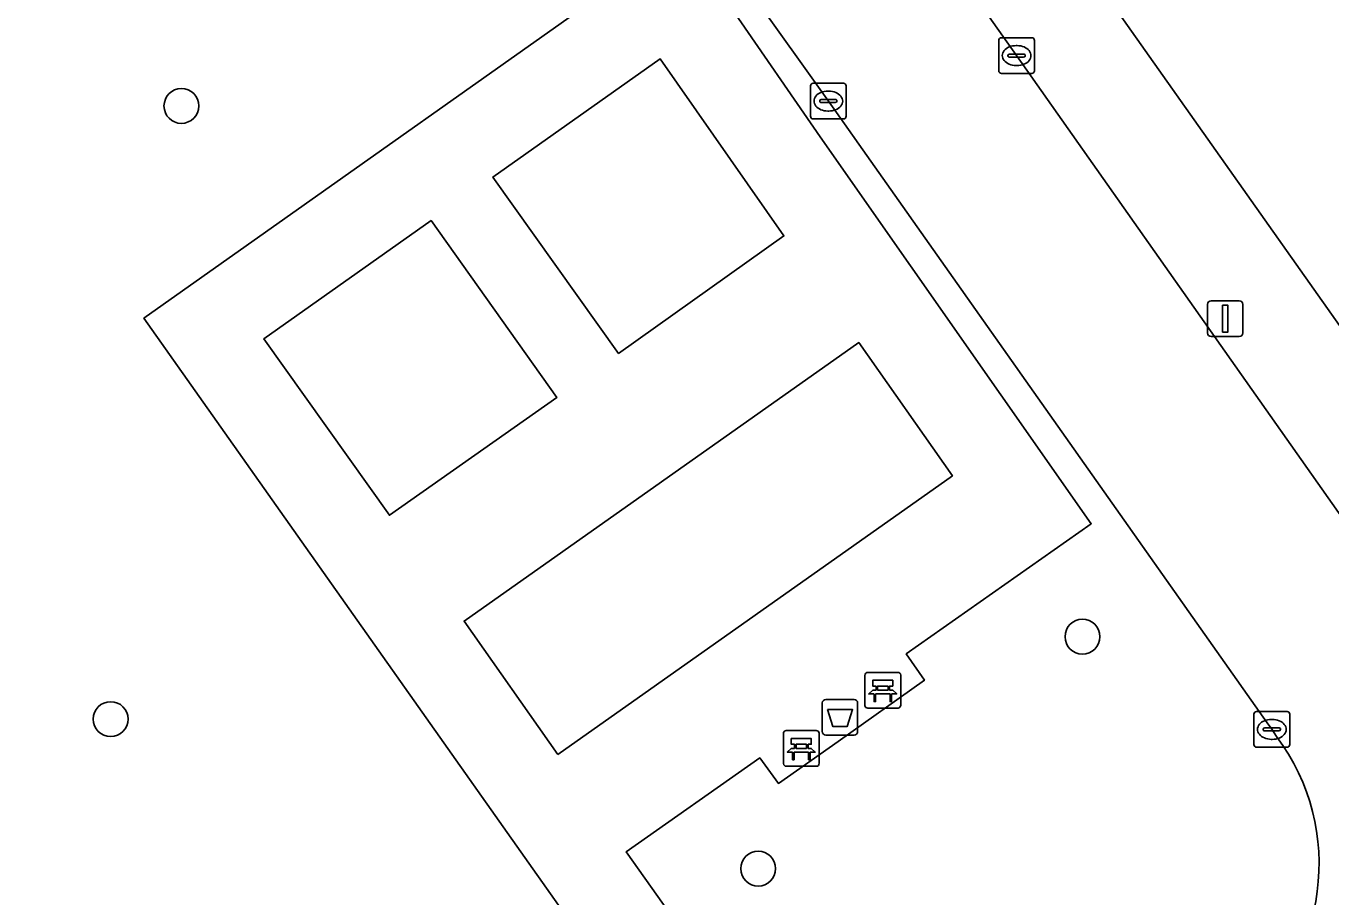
# Model space of a CAD drawing. Extents: x 159352 to 160617, y 385888 to 387323.
# Drawn here: x 160125.5 to 160162.05, y 387063.49 to 387087.87 of the extents above; entities that cross this region are included whole.
import ezdxf

# ---------------------------------------------------------------- set-up
doc = ezdxf.new("R2010")
doc.units = 0
for name, color, linetype in [('IMGEO_Afvalbak', 7, 'Continuous'), ('IMGEO_Bank', 7, 'Continuous'), ('IMGEO_Boom', 7, 'Continuous'), ('IMGEO_Grasland_overig', 7, 'Continuous'), ('IMGEO_Groenvoorziening', 7, 'Continuous'), ('IMGEO_Kolk', 7, 'Continuous'), ('IMGEO_Lichtmast', 7, 'Continuous'), ('IMGEO_Rijbaan_lokaal_open', 7, 'Continuous'), ('IMGEO_Terreindeel_halfverhard', 7, 'Continuous'), ('IMGEO_Voetpad_open', 7, 'Continuous')]:
    doc.layers.add(name, color=color, linetype=linetype)

msp = doc.modelspace()

# ---------------------------------------------------------------- linework, layer by layer
at = {"layer": 'IMGEO_Afvalbak'}
for p, q in [((160147.803, 387068.121), (160147.803, 387068.921)), ((160147.803, 387068.921), (160147.803, 387068.121)), ((160147.903, 387069.021), (160148.693, 387069.021)), ((160148.693, 387069.021), (160147.903, 387069.021)), ((160148.793, 387068.921), (160148.793, 387068.121)), ((160148.793, 387068.121), (160148.793, 387068.921)), ((160148.693, 387068.021), (160147.903, 387068.021)), ((160147.903, 387068.021), (160148.693, 387068.021))]:
    msp.add_line(p, q, dxfattribs=at)
msp.add_lwpolyline([(160147.946, 387068.735), (160148.65, 387068.735), (160148.501, 387068.265), (160148.095, 387068.265), (160147.946, 387068.735)], dxfattribs=at)
for centre, start, end in [((160147.903, 387068.921), 90, 180), ((160147.903, 387068.921), 90, 180), ((160148.693, 387068.921), 0, 90), ((160148.693, 387068.921), 360, 90), ((160147.903, 387068.121), 180, 270), ((160147.903, 387068.121), 180, 270), ((160148.693, 387068.121), 270, 0), ((160148.693, 387068.121), 270, 0)]:
    msp.add_arc(centre, 0.1, start, end, dxfattribs=at)
at = {"layer": 'IMGEO_Bank'}
for p, q in [((160148.998, 387068.852), (160148.998, 387069.693)), ((160148.998, 387069.693), (160148.998, 387068.852)), ((160149.073, 387069.777), (160149.914, 387069.777)), ((160149.914, 387069.777), (160149.073, 387069.777)), ((160149.998, 387069.702), (160149.998, 387068.861)), ((160149.998, 387068.861), (160149.998, 387069.702)), ((160149.695, 387069.175), (160149.302, 387069.175)), ((160149.307, 387069.283), (160149.307, 387069.389)), ((160149.351, 387069.389), (160149.351, 387069.283)), ((160149.639, 387069.395), (160149.357, 387069.395)), ((160149.357, 387069.277), (160149.639, 387069.277)), ((160149.645, 387069.283), (160149.645, 387069.389)), ((160149.689, 387069.389), (160149.689, 387069.283)), ((160149.923, 387068.777), (160149.082, 387068.777)), ((160149.082, 387068.777), (160149.923, 387068.777)), ((160146.789, 387068.147), (160147.63, 387068.147)), ((160147.63, 387068.147), (160146.789, 387068.147)), ((160146.714, 387067.222), (160146.714, 387068.063)), ((160146.714, 387068.063), (160146.714, 387067.222)), ((160147.023, 387067.653), (160147.023, 387067.759)), ((160147.067, 387067.759), (160147.067, 387067.653)), ((160147.355, 387067.765), (160147.073, 387067.765)), ((160147.361, 387067.653), (160147.361, 387067.759)), ((160147.405, 387067.759), (160147.405, 387067.653)), ((160147.714, 387068.072), (160147.714, 387067.231)), ((160147.714, 387067.231), (160147.714, 387068.072)), ((160147.411, 387067.545), (160147.018, 387067.545)), ((160147.073, 387067.647), (160147.355, 387067.647)), ((160147.639, 387067.147), (160146.798, 387067.147)), ((160146.798, 387067.147), (160147.639, 387067.147))]:
    msp.add_line(p, q, dxfattribs=at)
for points in [[(160149.301, 387069.395), (160149.215, 387069.395), (160149.215, 387069.556), (160149.778, 387069.556), (160149.778, 387069.395), (160149.695, 387069.395)], [(160149.245, 387069.175), (160149.103, 387069.175), (160149.215, 387069.277), (160149.301, 387069.277)], [(160149.695, 387069.277), (160149.778, 387069.277), (160149.89, 387069.175), (160149.751, 387069.175)], [(160149.295, 387069.168), (160149.295, 387068.961), (160149.252, 387068.961), (160149.252, 387069.168)], [(160149.745, 387069.168), (160149.745, 387068.961), (160149.701, 387068.961), (160149.701, 387069.168)], [(160147.017, 387067.765), (160146.931, 387067.765), (160146.931, 387067.926), (160147.494, 387067.926), (160147.494, 387067.765), (160147.411, 387067.765)], [(160146.961, 387067.545), (160146.819, 387067.545), (160146.931, 387067.647), (160147.017, 387067.647)], [(160147.011, 387067.538), (160147.011, 387067.331), (160146.968, 387067.331), (160146.968, 387067.538)], [(160147.411, 387067.647), (160147.494, 387067.647), (160147.606, 387067.545), (160147.467, 387067.545)], [(160147.461, 387067.538), (160147.461, 387067.331), (160147.417, 387067.331), (160147.417, 387067.538)]]:
    msp.add_lwpolyline(points, dxfattribs=at)
for centre, radius, start, end in [((160149.076, 387069.699), 0.0779, 92.4484, 184.2845), ((160149.076, 387069.699), 0.0779, 92.4484, 184.2845), ((160149.92, 387069.699), 0.0779, 2.4484, 94.2845), ((160149.92, 387069.699), 0.0779, 2.4484, 94.2845), ((160149.245, 387069.168), 0.00671, 2.8957, 87.1043), ((160149.302, 387069.168), 0.00671, 92.8957, 177.1043), ((160149.3, 387069.388), 0.00671, 2.8957, 87.1043), ((160149.3, 387069.284), 0.00671, 272.8957, 357.1043), ((160149.357, 387069.388), 0.00671, 92.8957, 177.1043), ((160149.357, 387069.284), 0.00671, 182.8957, 267.1043), ((160149.639, 387069.388), 0.00671, 2.8957, 87.1043), ((160149.639, 387069.284), 0.00671, 272.8957, 357.1043), ((160149.696, 387069.388), 0.00671, 92.8957, 177.1043), ((160149.696, 387069.284), 0.00671, 182.8957, 267.1043), ((160149.694, 387069.168), 0.00671, 2.8957, 87.1043), ((160149.751, 387069.168), 0.00671, 92.8957, 177.1043), ((160149.076, 387068.855), 0.0779, 182.4484, 274.2845), ((160149.076, 387068.855), 0.0779, 182.4484, 274.2845), ((160149.92, 387068.855), 0.0779, 272.4484, 4.2845), ((160149.92, 387068.855), 0.0779, 272.4484, 4.2845), ((160146.792, 387068.069), 0.0779, 92.4484, 184.2845), ((160146.792, 387068.069), 0.0779, 92.4484, 184.2845), ((160147.636, 387068.069), 0.0779, 2.4484, 94.2845), ((160147.636, 387068.069), 0.0779, 2.4484, 94.2845), ((160147.016, 387067.758), 0.00671, 2.8957, 87.1043), ((160147.073, 387067.758), 0.00671, 92.8957, 177.1043), ((160147.355, 387067.758), 0.00671, 2.8957, 87.1043), ((160147.412, 387067.758), 0.00671, 92.8957, 177.1043), ((160146.961, 387067.538), 0.00671, 2.8957, 87.1043), ((160147.018, 387067.538), 0.00671, 92.8957, 177.1043), ((160147.016, 387067.654), 0.00671, 272.8957, 357.1043), ((160147.073, 387067.654), 0.00671, 182.8957, 267.1043), ((160147.355, 387067.654), 0.00671, 272.8957, 357.1043), ((160147.412, 387067.654), 0.00671, 182.8957, 267.1043), ((160147.41, 387067.538), 0.00671, 2.8957, 87.1043), ((160147.467, 387067.538), 0.00671, 92.8957, 177.1043), ((160146.792, 387067.225), 0.0779, 182.4484, 274.2845), ((160146.792, 387067.225), 0.0779, 182.4484, 274.2845), ((160147.636, 387067.225), 0.0779, 272.4484, 4.2845), ((160147.636, 387067.225), 0.0779, 272.4484, 4.2845)]:
    msp.add_arc(centre, radius, start, end, dxfattribs=at)
at = {"layer": 'IMGEO_Boom'}
for centre in [(160129.854, 387085.637), (160155.089, 387070.777), (160127.87, 387068.468), (160146.007, 387064.283)]:
    msp.add_circle(centre, 0.489, dxfattribs=at)
at = {"layer": 'IMGEO_Grasland_overig'}
msp.add_lwpolyline([(160160.526, 387067.979), (160160.395, 387068.183), (160160.26, 387068.361), (160147.973, 387085.772), (160145.847, 387088.754), (160145.271, 387088.357), (160147.745, 387084.77), (160155.335, 387073.94), (160150.155, 387070.295), (160150.663, 387069.556), (160148.243, 387067.841), (160146.573, 387066.667), (160146.049, 387067.384), (160142.307, 387064.752), (160146.447, 387058.919), (160135.614, 387051.291), (160139.288, 387046.139)], dxfattribs=at)
msp.add_arc((160155.789, 387064.418), 5.926, 308.0166, 36.9337, dxfattribs=at)
at = {"layer": 'IMGEO_Groenvoorziening'}
for points in [[(160111.259, 387127.68), (160111.027, 387127.528), (160095.844, 387116.831), (160088.372, 387111.605), (160090.369, 387108.778), (160090.541, 387108.532), (160131.066, 387051.05), (160143.067, 387059.509), (160128.801, 387079.691), (160144.435, 387090.75), (160133.721, 387105.827)], [(160172.633, 387069.147), (160173.752, 387069.981), (160176.761, 387065.894), (160177.127, 387066.154), (160177.199, 387066.053), (160177.924, 387066.566), (160152.299, 387102.397), (160148.162, 387099.475), (160170.248, 387068.22)]]:
    msp.add_lwpolyline(points, dxfattribs=at)
for points in [[(160146.726, 387081.998), (160143.26, 387086.958), (160138.576, 387083.643), (160142.095, 387078.707)], [(160140.37, 387077.477), (160136.846, 387082.428), (160132.164, 387079.12), (160135.679, 387074.175)]]:
    msp.add_lwpolyline(points, close=True, dxfattribs=at)
at = {"layer": 'IMGEO_Kolk'}
for p, q in [((160152.744, 387086.62), (160152.744, 387087.472)), ((160152.819, 387087.546), (160153.671, 387087.546)), ((160153.745, 387087.472), (160153.745, 387086.62)), ((160153.046, 387087.089), (160153.444, 387087.089)), ((160153.232, 387087.326), (160153.257, 387087.326)), ((160153.003, 387087.04), (160153.003, 387087.052)), ((160153.441, 387087.003), (160153.043, 387087.003)), ((160153.255, 387086.766), (160153.23, 387086.766)), ((160153.487, 387087.052), (160153.487, 387087.04)), ((160153.671, 387086.546), (160152.819, 387086.546)), ((160147.471, 387085.346), (160147.471, 387086.198)), ((160147.546, 387086.272), (160148.398, 387086.272)), ((160147.959, 387086.052), (160147.984, 387086.052)), ((160148.472, 387086.198), (160148.472, 387085.346)), ((160147.73, 387085.766), (160147.73, 387085.778)), ((160148.168, 387085.729), (160147.77, 387085.729)), ((160147.773, 387085.815), (160148.171, 387085.815)), ((160148.214, 387085.778), (160148.214, 387085.766)), ((160148.398, 387085.272), (160147.546, 387085.272)), ((160147.982, 387085.492), (160147.957, 387085.492)), ((160159.892, 387067.756), (160159.892, 387068.608)), ((160159.967, 387068.682), (160160.819, 387068.682)), ((160160.38, 387068.462), (160160.405, 387068.462)), ((160160.893, 387068.608), (160160.893, 387067.756)), ((160160.151, 387068.176), (160160.151, 387068.188)), ((160160.589, 387068.139), (160160.191, 387068.139)), ((160160.194, 387068.225), (160160.592, 387068.225)), ((160160.635, 387068.188), (160160.635, 387068.176)), ((160160.403, 387067.902), (160160.378, 387067.902)), ((160160.819, 387067.682), (160159.967, 387067.682))]:
    msp.add_line(p, q, dxfattribs=at)
for points in [[(160152.744, 387086.62), (160152.744, 387087.472)], [(160152.819, 387087.546), (160153.671, 387087.546)], [(160153.745, 387087.472), (160153.745, 387086.62)], [(160153.671, 387086.546), (160152.819, 387086.546)], [(160147.471, 387085.346), (160147.471, 387086.198)], [(160147.546, 387086.272), (160148.398, 387086.272)], [(160148.472, 387086.198), (160148.472, 387085.346)], [(160148.398, 387085.272), (160147.546, 387085.272)], [(160159.892, 387067.756), (160159.892, 387068.608)], [(160159.967, 387068.682), (160160.819, 387068.682)], [(160160.893, 387068.608), (160160.893, 387067.756)], [(160160.819, 387067.682), (160159.967, 387067.682)]]:
    msp.add_lwpolyline(points, dxfattribs=at)
for centre, radius, start, end in [((160152.821, 387087.47), 0.0765, 91.552, 178.448), ((160152.821, 387087.47), 0.0765, 91.552, 178.448), ((160153.669, 387087.47), 0.0765, 1.552, 88.448), ((160153.669, 387087.47), 0.0765, 1.552, 88.448), ((160153.043, 387087.049), 0.0403, 85.8775, 175.7526), ((160153.448, 387087.051), 0.0386, 1.7309, 96.639), ((160153.04, 387087.039), 0.0366, 178.938, 274.7102), ((160153.444, 387087.046), 0.043, 264.8664, 352.4533), ((160152.821, 387086.622), 0.0765, 181.552, 268.448), ((160152.821, 387086.622), 0.0765, 181.552, 268.448), ((160153.669, 387086.622), 0.0765, 271.552, 358.448), ((160153.669, 387086.622), 0.0765, 271.552, 358.448), ((160147.548, 387086.196), 0.0765, 91.552, 178.448), ((160147.548, 387086.196), 0.0765, 91.552, 178.448), ((160148.396, 387086.196), 0.0765, 1.552, 88.448), ((160148.396, 387086.196), 0.0765, 1.552, 88.448), ((160147.77, 387085.775), 0.0403, 85.8775, 175.7526), ((160147.767, 387085.765), 0.0366, 178.938, 274.7102), ((160148.171, 387085.772), 0.043, 264.8664, 352.4533), ((160148.175, 387085.777), 0.0386, 1.7309, 96.639), ((160147.548, 387085.348), 0.0765, 181.552, 268.448), ((160147.548, 387085.348), 0.0765, 181.552, 268.448), ((160148.396, 387085.348), 0.0765, 271.552, 358.448), ((160148.396, 387085.348), 0.0765, 271.552, 358.448), ((160159.969, 387068.606), 0.0765, 91.552, 178.448), ((160159.969, 387068.606), 0.0765, 91.552, 178.448), ((160160.817, 387068.606), 0.0765, 1.552, 88.448), ((160160.817, 387068.606), 0.0765, 1.552, 88.448), ((160160.191, 387068.185), 0.0403, 85.8775, 175.7526), ((160160.188, 387068.175), 0.0366, 178.938, 274.7102), ((160160.592, 387068.182), 0.043, 264.8664, 352.4533), ((160160.596, 387068.187), 0.0386, 1.7309, 96.639), ((160159.969, 387067.758), 0.0765, 181.552, 268.448), ((160159.969, 387067.758), 0.0765, 181.552, 268.448), ((160160.817, 387067.758), 0.0765, 271.552, 358.448), ((160160.817, 387067.758), 0.0765, 271.552, 358.448)]:
    msp.add_arc(centre, radius, start, end, dxfattribs=at)
for centre, major_axis, ratio, start_param, end_param in [((160153.231, 387087.046), (-0.387, 0.002), 0.722429, 4.712389, 7.853982), ((160153.256, 387087.046), (-0.39, 0.002), 0.717154, 1.570796, 4.712389), ((160147.958, 387085.772), (-0.387, 0.002), 0.722429, 4.712389, 7.853982), ((160147.983, 387085.772), (-0.39, 0.002), 0.717154, 1.570796, 4.712389), ((160160.379, 387068.182), (-0.387, 0.002), 0.722429, 4.712389, 7.853982), ((160160.404, 387068.182), (-0.39, 0.002), 0.717154, 1.570796, 4.712389)]:
    msp.add_ellipse(centre, major_axis=major_axis, ratio=ratio, start_param=start_param, end_param=end_param, dxfattribs=at)
at = {"layer": 'IMGEO_Lichtmast'}
for p, q in [((160158.692, 387080.18), (160159.482, 387080.18)), ((160159.482, 387080.18), (160158.692, 387080.18)), ((160158.592, 387079.28), (160158.592, 387080.08)), ((160158.592, 387080.08), (160158.592, 387079.28)), ((160159.582, 387080.08), (160159.582, 387079.28)), ((160159.582, 387079.28), (160159.582, 387080.08)), ((160159.482, 387079.18), (160158.692, 387079.18)), ((160158.692, 387079.18), (160159.482, 387079.18))]:
    msp.add_line(p, q, dxfattribs=at)
msp.add_lwpolyline([(160159.012, 387080.055), (160159.162, 387080.055), (160159.162, 387079.305), (160159.012, 387079.305), (160159.012, 387080.055)], dxfattribs=at)
for centre, start, end in [((160158.692, 387080.08), 90, 180), ((160158.692, 387080.08), 90, 180), ((160159.482, 387080.08), 0, 90), ((160159.482, 387080.08), 360, 90), ((160158.692, 387079.28), 180, 270), ((160158.692, 387079.28), 180, 270), ((160159.482, 387079.28), 270, 0), ((160159.482, 387079.28), 270, 0)]:
    msp.add_arc(centre, 0.1, start, end, dxfattribs=at)
at = {"layer": 'IMGEO_Rijbaan_lokaal_open'}
for points in [[(160126.452, 387124.979), (160123.708, 387128.859), (160123.517, 387129.13), (160119.384, 387126.213), (160120.848, 387124.139), (160132.427, 387107.624), (160133.27, 387106.46), (160133.391, 387106.292), (160133.721, 387105.827), (160144.435, 387090.75), (160145.847, 387088.754), (160147.973, 387085.772), (160160.26, 387068.361), (160160.395, 387068.183), (160160.526, 387067.979)], [(160164.661, 387070.836), (160164.514, 387071.066), (160153.244, 387087.045), (160144.795, 387099.004), (160139.758, 387106.144), (160139.223, 387106.919), (160134.189, 387114.032), (160129.295, 387120.968), (160126.452, 387124.979)]]:
    msp.add_lwpolyline(points, dxfattribs=at)
msp.add_arc((160155.789, 387064.418), 5.926, 308.0166, 36.9337, dxfattribs=at)
at = {"layer": 'IMGEO_Terreindeel_halfverhard'}
msp.add_lwpolyline([(160140.395, 387067.476), (160151.445, 387075.283), (160148.823, 387079.011), (160137.772, 387071.212)], close=True, dxfattribs=at)
at = {"layer": 'IMGEO_Voetpad_open'}
for points in [[(160170.248, 387068.22), (160148.162, 387099.475), (160152.299, 387102.397), (160156.964, 387105.693), (160158.175, 387103.98), (160162.066, 387106.717), (160159.711, 387110.057), (160150.636, 387103.655), (160146.993, 387101.04), (160147.233, 387100.689), (160144.795, 387099.004), (160153.244, 387087.045), (160164.514, 387071.066), (160164.661, 387070.836)], [(160144.435, 387090.75), (160128.801, 387079.691), (160143.067, 387059.509), (160131.066, 387051.05), (160090.541, 387108.532)], [(160139.288, 387046.139), (160135.614, 387051.291), (160146.447, 387058.919), (160142.307, 387064.752), (160146.049, 387067.384), (160146.573, 387066.667), (160148.243, 387067.841), (160150.663, 387069.556), (160150.155, 387070.295), (160155.335, 387073.94), (160147.745, 387084.77), (160145.271, 387088.357)]]:
    msp.add_lwpolyline(points, dxfattribs=at)
for points in [[(160142.095, 387078.707), (160138.576, 387083.643), (160143.26, 387086.958), (160146.726, 387081.998)], [(160135.679, 387074.175), (160132.164, 387079.12), (160136.846, 387082.428), (160140.37, 387077.477)], [(160140.395, 387067.476), (160137.772, 387071.212), (160148.823, 387079.011), (160151.445, 387075.283)]]:
    msp.add_lwpolyline(points, close=True, dxfattribs=at)

doc.saveas('drawing.dxf')
